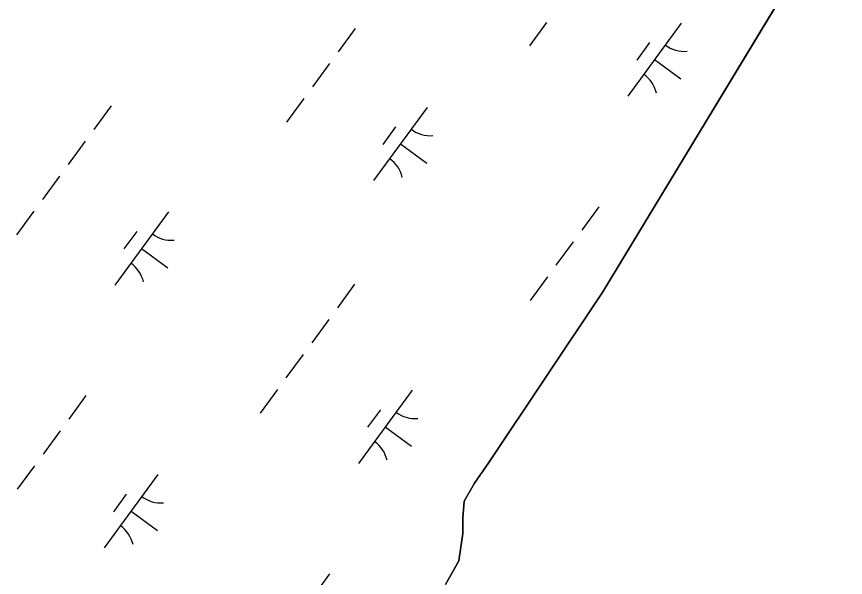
# Model space of a CAD drawing. Extents: x 3905714 to 3926767, y 183354 to 205755.
# Drawn here: x 3913391.8 to 3913848.3, y 192406.7 to 192715.9 of the extents above; entities that cross this region are included whole.
import ezdxf

# ---------------------------------------------------------------- set-up
doc = ezdxf.new("R2010")
doc.units = 0
doc.layers.add('V-TOPO-SHOR', color=7, linetype='Continuous')
doc.layers.add('V-WETL-SWMP', color=7, linetype='Continuous')

msp = doc.modelspace()

# ---------------------------------------------------------------- linework, layer by layer
at = {"layer": 'V-TOPO-SHOR'}
msp.add_lwpolyline([(3913628.09, 192402.75), (3913635.48, 192415.77), (3913637.65, 192430.9), (3913637.7, 192439.26), (3913638.28, 192448.66), (3913644.08, 192458.55), (3913651.98, 192469.99), (3913714.7, 192564.17), (3913915.66, 192896.26)], dxfattribs=at)
at = {"layer": 'V-WETL-SWMP'}
for p, q in [((3913915.66, 192896.25), (3913714.7, 192564.17)), ((3913683.78, 192712.63), (3913674.33, 192699.72)), ((3913578.37, 192709.34), (3913568.91, 192696.43)), ((3913757.96, 192712.3), (3913728.41, 192671.97)), ((3913740.51, 192701.53), (3913733.42, 192691.85)), ((3913564.19, 192689.98), (3913554.73, 192677.07)), ((3913743.19, 192692.13), (3913757.71, 192681.49)), ((3913550, 192670.62), (3913540.55, 192657.71)), ((3913443.84, 192666.58), (3913434.38, 192653.67)), ((3913618.01, 192665.78), (3913588.46, 192625.45)), ((3913600.56, 192655.02), (3913593.47, 192645.34)), ((3913429.66, 192647.22), (3913420.2, 192634.31)), ((3913603.24, 192645.62), (3913617.76, 192634.98)), ((3913415.47, 192627.86), (3913406.02, 192614.95)), ((3913401.29, 192608.5), (3913391.83, 192595.59)), ((3913475.47, 192608.17), (3913445.92, 192567.84)), ((3913712.55, 192611.03), (3913703.09, 192598.12)), ((3913458.02, 192597.4), (3913450.93, 192587.72)), ((3913698.36, 192591.67), (3913688.91, 192578.76)), ((3913460.7, 192588), (3913475.22, 192577.36)), ((3913684.18, 192572.31), (3913674.72, 192559.4)), ((3913578.02, 192568.27), (3913568.56, 192555.36)), ((3913714.7, 192564.17), (3913651.98, 192469.99)), ((3913563.83, 192548.91), (3913554.38, 192536)), ((3913549.65, 192529.55), (3913540.19, 192516.64)), ((3913535.47, 192510.19), (3913526.01, 192497.28)), ((3913609.65, 192509.86), (3913580.1, 192469.53)), ((3913430.06, 192506.9), (3913420.6, 192493.99)), ((3913592.2, 192499.1), (3913585.11, 192489.42)), ((3913594.88, 192489.7), (3913609.4, 192479.06)), ((3913415.87, 192487.54), (3913406.41, 192474.63)), ((3913401.69, 192468.18), (3913392.23, 192455.27)), ((3913651.98, 192469.99), (3913644.08, 192458.55)), ((3913469.7, 192463.35), (3913440.15, 192423.01)), ((3913644.08, 192458.55), (3913638.28, 192448.66)), ((3913452.24, 192452.58), (3913445.15, 192442.9)), ((3913638.28, 192448.66), (3913637.7, 192439.26)), ((3913454.92, 192443.18), (3913469.44, 192432.54)), ((3913637.7, 192439.26), (3913637.65, 192430.9)), ((3913637.65, 192430.9), (3913635.48, 192415.77)), ((3913635.48, 192415.77), (3913628.09, 192402.75)), ((3913564.23, 192408.59), (3913554.78, 192395.69))]:
    msp.add_line(p, q, dxfattribs=at)
for centre, start, end in [((3913759.71, 192714.27), 233, 274.5436), ((3913727.06, 192669.71), 13, 54.5436), ((3913619.75, 192667.76), 233, 274.5436), ((3913587.1, 192623.2), 13, 54.5436), ((3913477.21, 192610.14), 233, 274.5436), ((3913444.56, 192565.58), 13, 54.5436), ((3913611.39, 192511.84), 233, 274.5436), ((3913578.74, 192467.27), 13, 54.5436), ((3913471.44, 192465.32), 233, 274.5436), ((3913438.79, 192420.76), 13, 54.5436)]:
    msp.add_arc(centre, 17.62, start, end, dxfattribs=at)

doc.saveas('drawing.dxf')
